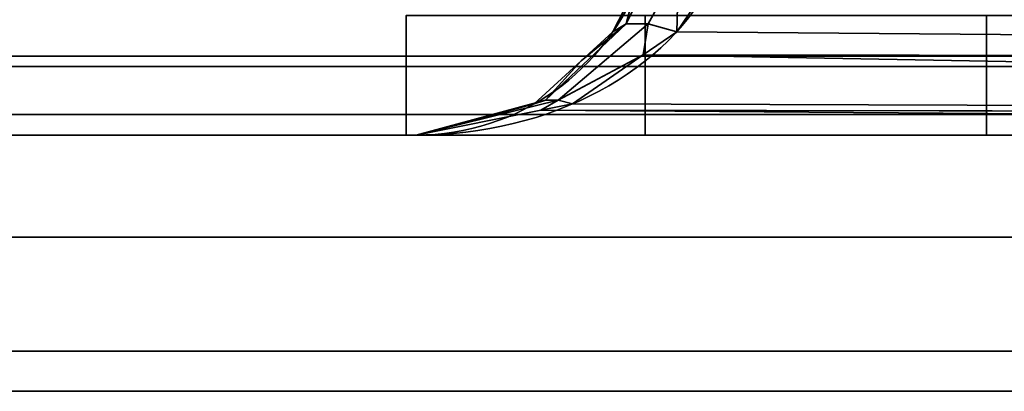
# Model space of a CAD drawing. Header units: millimetres. Extents: x -493 to 6693, y -115 to 145.
# Tile 301 of 656: x 1107.34 to 1113.1, y -25 to -22.82. Entities that reach past the tile are written whole.
import ezdxf

# ---------------------------------------------------------------- set-up
doc = ezdxf.new("R2010")
doc.units = ezdxf.units.MM
doc.layers.add('151', color=7, linetype='Continuous', true_color=0xffffff)

# ---------------------------------------------------------------- blocks, each defined once
blk = doc.blocks.new('UG_SURFACE_112')
at = {"layer": '151', "color": 252, "linetype": 'Continuous', "lineweight": 35}
for points in [[(1110.9452, -22.6322, 1162.3501), (1111.0454, -22.5266, 1162.5661), (1110.888, -22.8485, 1162.6972)], [(1111.017, -22.8485, 1162.8835), (1110.888, -22.8485, 1162.6972), (1111.0454, -22.5266, 1162.5661), (1111.1951, -22.5266, 1162.7823)], [(1110.888, -22.8485, 1005.8028), (1111.0454, -22.5266, 1005.9339), (1110.9452, -22.6322, 1006.1499)], [(1110.888, -22.8485, 1005.8028), (1111.017, -22.8485, 1005.6165), (1111.1951, -22.5266, 1005.7178), (1111.0454, -22.5266, 1005.9339)], [(1111.1847, -22.895, 1163.0285), (1111.017, -22.8485, 1162.8835), (1111.1951, -22.5266, 1162.7823)], [(1111.1951, -22.5266, 1005.7178), (1111.017, -22.8485, 1005.6165), (1111.1847, -22.895, 1005.4716)], [(1111.1951, -22.5266, 1162.7823), (1111.4075, -22.5648, 1162.9325), (1111.1847, -22.895, 1163.0285)], [(1111.1847, -22.895, 1005.4716), (1111.4075, -22.5648, 1005.5676), (1111.1951, -22.5266, 1005.7178)], [(1130.3806, -23.0531, 1170.3823), (1111.1847, -22.895, 1163.0285), (1111.4075, -22.5648, 1162.9325)], [(1111.4075, -22.5648, 1005.5676), (1111.1847, -22.895, 1005.4716), (1130.3806, -23.0531, 998.1178)], [(1111.4075, -22.5648, 1162.9325), (1130.4848, -22.5648, 1170.1051), (1130.3806, -23.0531, 1170.3823)], [(1130.3806, -23.0531, 998.1178), (1130.4848, -22.5648, 998.3949), (1111.4075, -22.5648, 1005.5676)], [(1110.888, -22.8485, 1162.6972), (1110.8114, -22.895, 1162.4892), (1110.9452, -22.6322, 1162.3501)], [(1110.8114, -22.895, 1006.0109), (1110.9452, -22.6322, 1162.3501), (1110.8114, -22.895, 1162.4892)], [(1110.8114, -22.895, 1006.0109), (1110.9452, -22.6322, 1006.1499), (1110.9452, -22.6322, 1162.3501)], [(1110.9452, -22.6322, 1006.1499), (1110.8114, -22.895, 1006.0109), (1110.888, -22.8485, 1005.8028)], [(1109.5999, -23.5, 1164.25), (1109.5999, -22.8, 1164.25), (1109.5999, -22.8, 979.25), (1109.5999, -23.5, 979.25)], [(1109.5999, -23.5, 1164.25), (1110.9999, -23.5, 1164.25), (1110.9999, -22.8, 1164.25), (1109.5999, -22.8, 1164.25)], [(1130.0201, -23.5, 979.25), (1109.5999, -23.5, 979.25), (1109.5999, -22.8, 979.25), (1130.0201, -22.8, 979.25)], [(1110.9999, -23.5, 1176.6225), (1110.9999, -22.8, 1176.6225), (1110.9999, -22.8, 1164.25), (1110.9999, -23.5, 1164.25)], [(1110.9999, -22.8, 1176.6225), (1110.9999, -23.5, 1176.6225), (1113, -23.5, 1189.25), (1113, -22.8, 1189.25)], [(1130.0201, -22.8, 1189.25), (1113, -22.8, 1189.25), (1113, -23.5, 1189.25), (1130.0201, -23.5, 1189.25)], [(1110.6257, -23.0649, 1162.6818), (1110.888, -22.8485, 1162.6972), (1110.4151, -23.2951, 1163.0818)], [(1110.4907, -23.2951, 1163.1908), (1110.4151, -23.2951, 1163.0818), (1110.888, -22.8485, 1162.6972), (1111.017, -22.8485, 1162.8835)], [(1110.4151, -23.2951, 1005.4183), (1110.888, -22.8485, 1005.8028), (1110.6257, -23.0649, 1005.8181)], [(1110.4151, -23.2951, 1005.4183), (1110.4907, -23.2951, 1005.3092), (1111.017, -22.8485, 1005.6165), (1110.888, -22.8485, 1005.8028)], [(1110.4907, -23.2951, 1163.1908), (1111.017, -22.8485, 1162.8835), (1110.9884, -23.0309, 1163.1131)], [(1110.9884, -23.0309, 1005.3869), (1111.017, -22.8485, 1005.6165), (1110.4907, -23.2951, 1005.3092)], [(1110.6257, -23.0649, 1162.6818), (1110.8114, -22.895, 1162.4892), (1110.888, -22.8485, 1162.6972)], [(1110.888, -22.8485, 1005.8028), (1110.8114, -22.895, 1006.0109), (1110.6257, -23.0649, 1005.8181)], [(1110.8114, -22.895, 1162.4892), (1110.6257, -23.0649, 1005.8181), (1110.8114, -22.895, 1006.0109)], [(1110.8114, -22.895, 1162.4892), (1110.6257, -23.0649, 1162.6818), (1110.6257, -23.0649, 1005.8181)], [(1111.017, -22.8485, 1162.8835), (1111.1847, -22.895, 1163.0285), (1110.9884, -23.0309, 1163.1131)], [(1110.9884, -23.0309, 1005.3869), (1111.1847, -22.895, 1005.4716), (1111.017, -22.8485, 1005.6165)], [(1130.3806, -23.0531, 1170.3823), (1110.9884, -23.0309, 1163.1131), (1111.1847, -22.895, 1163.0285)], [(1111.1847, -22.895, 1005.4716), (1110.9884, -23.0309, 1005.3869), (1130.3806, -23.0531, 998.1178)], [(1110.4151, -23.2951, 1163.0818), (1110.3497, -23.3178, 1162.9686), (1110.6257, -23.0649, 1162.6818)], [(1110.3497, -23.3178, 1005.5314), (1110.6257, -23.0649, 1162.6818), (1110.3497, -23.3178, 1162.9686)], [(1110.3497, -23.3178, 1005.5314), (1110.6257, -23.0649, 1005.8181), (1110.6257, -23.0649, 1162.6818)], [(1110.6257, -23.0649, 1005.8181), (1110.3497, -23.3178, 1005.5314), (1110.4151, -23.2951, 1005.4183)], [(1110.9884, -23.0309, 1163.1131), (1110.5734, -23.3178, 1163.2918), (1110.4907, -23.2951, 1163.1908)], [(1110.4907, -23.2951, 1005.3092), (1110.5734, -23.3178, 1005.2081), (1110.9884, -23.0309, 1005.3869)], [(1130.2166, -23.3824, 1170.8187), (1110.5734, -23.3178, 1163.2918), (1110.9884, -23.0309, 1163.1131)], [(1110.9884, -23.0309, 1005.3869), (1110.5734, -23.3178, 1005.2081), (1130.2166, -23.3824, 997.6814)], [(1110.9884, -23.0309, 1163.1131), (1130.3806, -23.0531, 1170.3823), (1130.38, -23.056, 1170.3838)], [(1110.9884, -23.0309, 1163.1131), (1130.38, -23.056, 1170.3838), (1130.2166, -23.3824, 1170.8187)], [(1130.2166, -23.3824, 997.6814), (1130.38, -23.056, 998.1161), (1110.9884, -23.0309, 1005.3869)], [(1130.38, -23.056, 998.1161), (1130.3806, -23.0531, 998.1178), (1110.9884, -23.0309, 1005.3869)], [(1110.4151, -23.2951, 1163.0818), (1109.659, -23.5, 1163.6859), (1110.1854, -23.3611, 1163.1392)], [(1110.3882, -23.3547, 1163.3717), (1109.659, -23.5, 1163.6859), (1110.4907, -23.2951, 1163.1908)], [(1109.659, -23.5, 1163.6859), (1110.4151, -23.2951, 1163.0818), (1110.4907, -23.2951, 1163.1908)], [(1110.4907, -23.2951, 1005.3092), (1109.659, -23.5, 1004.814), (1110.3882, -23.3547, 1005.1283)], [(1110.1854, -23.3611, 1005.3608), (1109.659, -23.5, 1004.814), (1110.4151, -23.2951, 1005.4183)], [(1109.659, -23.5, 1004.814), (1110.4907, -23.2951, 1005.3092), (1110.4151, -23.2951, 1005.4183)], [(1110.1854, -23.3611, 1163.1392), (1110.3497, -23.3178, 1162.9686), (1110.4151, -23.2951, 1163.0818)], [(1110.4151, -23.2951, 1005.4183), (1110.3497, -23.3178, 1005.5314), (1110.1854, -23.3611, 1005.3608)], [(1110.4907, -23.2951, 1163.1908), (1110.5734, -23.3178, 1163.2918), (1110.3882, -23.3547, 1163.3717)], [(1110.3882, -23.3547, 1005.1283), (1110.5734, -23.3178, 1005.2081), (1110.4907, -23.2951, 1005.3092)], [(1130.0201, -23.5, 1171.3412), (1109.659, -23.5, 1163.6859), (1110.3882, -23.3547, 1163.3717)], [(1110.3882, -23.3547, 1005.1283), (1109.659, -23.5, 1004.814), (1130.0201, -23.5, 997.1588)], [(1110.3497, -23.3178, 1162.9686), (1110.1854, -23.3611, 1005.3608), (1110.3497, -23.3178, 1005.5314)], [(1110.3497, -23.3178, 1162.9686), (1110.1854, -23.3611, 1163.1392), (1110.1854, -23.3611, 1005.3608)], [(1130.2166, -23.3824, 1170.8187), (1110.3882, -23.3547, 1163.3717), (1110.5734, -23.3178, 1163.2918)], [(1110.5734, -23.3178, 1005.2081), (1110.3882, -23.3547, 1005.1283), (1130.2166, -23.3824, 997.6814)], [(1110.3882, -23.3547, 1163.3717), (1130.2166, -23.3824, 1170.8187), (1130.2146, -23.3863, 1170.8238)], [(1110.3882, -23.3547, 1163.3717), (1130.2146, -23.3863, 1170.8238), (1130.0201, -23.5, 1171.3412)], [(1130.0201, -23.5, 997.1588), (1130.2146, -23.3863, 997.6762), (1110.3882, -23.3547, 1005.1283)], [(1130.2146, -23.3863, 997.6762), (1130.2166, -23.3824, 997.6814), (1110.3882, -23.3547, 1005.1283)], [(1110.1854, -23.3611, 1005.3608), (1110.1854, -23.3611, 1163.1392), (1109.659, -23.5, 1163.6859), (1109.659, -23.5, 1004.814)], [(1109.5999, -23.5, 1164.25), (1109.5999, -23.5, 979.25), (1109.659, -23.5, 1004.814), (1109.659, -23.5, 1163.6859)], [(1109.5999, -23.5, 979.25), (1130.0201, -23.5, 979.25), (1130.0201, -23.5, 997.1588), (1109.659, -23.5, 1004.814)], [(1109.659, -23.5, 1163.6859), (1110.9999, -23.5, 1164.25), (1109.5999, -23.5, 1164.25)], [(1110.9999, -23.5, 1164.25), (1109.659, -23.5, 1163.6859), (1130.0201, -23.5, 1171.3412)], [(1130.0201, -23.5, 1171.3412), (1130.0201, -23.5, 1189.25), (1113, -23.5, 1189.25), (1110.9999, -23.5, 1176.6225)], [(1110.9999, -23.5, 1176.6225), (1110.9999, -23.5, 1164.25), (1130.0201, -23.5, 1171.3412)]]:
    blk.add_3dface(points, dxfattribs=at)
blk = doc.blocks.new('UG_SURFACE_113')
at = {"layer": '151', "color": 252, "linetype": 'Continuous', "lineweight": 35}
for points in [[(1110.9452, -22.6322, 1162.3501), (1111.0454, -22.5266, 1162.5661), (1110.888, -22.8485, 1162.6972)], [(1111.017, -22.8485, 1162.8835), (1110.888, -22.8485, 1162.6972), (1111.0454, -22.5266, 1162.5661), (1111.1951, -22.5266, 1162.7823)], [(1110.888, -22.8485, 1005.8028), (1111.0454, -22.5266, 1005.9339), (1110.9452, -22.6322, 1006.1499)], [(1110.888, -22.8485, 1005.8028), (1111.017, -22.8485, 1005.6165), (1111.1951, -22.5266, 1005.7178), (1111.0454, -22.5266, 1005.9339)], [(1111.1847, -22.895, 1163.0285), (1111.017, -22.8485, 1162.8835), (1111.1951, -22.5266, 1162.7823)], [(1111.1951, -22.5266, 1005.7178), (1111.017, -22.8485, 1005.6165), (1111.1847, -22.895, 1005.4716)], [(1111.1951, -22.5266, 1162.7823), (1111.4075, -22.5648, 1162.9325), (1111.1847, -22.895, 1163.0285)], [(1111.1847, -22.895, 1005.4716), (1111.4075, -22.5648, 1005.5676), (1111.1951, -22.5266, 1005.7178)], [(1130.3806, -23.0531, 1170.3823), (1111.1847, -22.895, 1163.0285), (1111.4075, -22.5648, 1162.9325)], [(1111.4075, -22.5648, 1005.5676), (1111.1847, -22.895, 1005.4716), (1130.3806, -23.0531, 998.1178)], [(1111.4075, -22.5648, 1162.9325), (1130.4848, -22.5648, 1170.1051), (1130.3806, -23.0531, 1170.3823)], [(1130.3806, -23.0531, 998.1178), (1130.4848, -22.5648, 998.3949), (1111.4075, -22.5648, 1005.5676)], [(1110.888, -22.8485, 1162.6972), (1110.8114, -22.895, 1162.4892), (1110.9452, -22.6322, 1162.3501)], [(1110.8114, -22.895, 1006.0109), (1110.9452, -22.6322, 1162.3501), (1110.8114, -22.895, 1162.4892)], [(1110.8114, -22.895, 1006.0109), (1110.9452, -22.6322, 1006.1499), (1110.9452, -22.6322, 1162.3501)], [(1110.9452, -22.6322, 1006.1499), (1110.8114, -22.895, 1006.0109), (1110.888, -22.8485, 1005.8028)], [(1109.5999, -23.5, 1164.25), (1109.5999, -22.8, 1164.25), (1109.5999, -22.8, 979.25), (1109.5999, -23.5, 979.25)], [(1109.5999, -23.5, 1164.25), (1110.9999, -23.5, 1164.25), (1110.9999, -22.8, 1164.25), (1109.5999, -22.8, 1164.25)], [(1130.0201, -23.5, 979.25), (1109.5999, -23.5, 979.25), (1109.5999, -22.8, 979.25), (1130.0201, -22.8, 979.25)], [(1110.9999, -23.5, 1176.6225), (1110.9999, -22.8, 1176.6225), (1110.9999, -22.8, 1164.25), (1110.9999, -23.5, 1164.25)], [(1110.9999, -22.8, 1176.6225), (1110.9999, -23.5, 1176.6225), (1113, -23.5, 1189.25), (1113, -22.8, 1189.25)], [(1130.0201, -22.8, 1189.25), (1113, -22.8, 1189.25), (1113, -23.5, 1189.25), (1130.0201, -23.5, 1189.25)], [(1110.6257, -23.0649, 1162.6818), (1110.888, -22.8485, 1162.6972), (1110.4151, -23.2951, 1163.0818)], [(1110.4907, -23.2951, 1163.1908), (1110.4151, -23.2951, 1163.0818), (1110.888, -22.8485, 1162.6972), (1111.017, -22.8485, 1162.8835)], [(1110.4151, -23.2951, 1005.4183), (1110.888, -22.8485, 1005.8028), (1110.6257, -23.0649, 1005.8181)], [(1110.4151, -23.2951, 1005.4183), (1110.4907, -23.2951, 1005.3092), (1111.017, -22.8485, 1005.6165), (1110.888, -22.8485, 1005.8028)], [(1110.4907, -23.2951, 1163.1908), (1111.017, -22.8485, 1162.8835), (1110.9884, -23.0309, 1163.1131)], [(1110.9884, -23.0309, 1005.3869), (1111.017, -22.8485, 1005.6165), (1110.4907, -23.2951, 1005.3092)], [(1110.6257, -23.0649, 1162.6818), (1110.8114, -22.895, 1162.4892), (1110.888, -22.8485, 1162.6972)], [(1110.888, -22.8485, 1005.8028), (1110.8114, -22.895, 1006.0109), (1110.6257, -23.0649, 1005.8181)], [(1110.8114, -22.895, 1162.4892), (1110.6257, -23.0649, 1005.8181), (1110.8114, -22.895, 1006.0109)], [(1110.8114, -22.895, 1162.4892), (1110.6257, -23.0649, 1162.6818), (1110.6257, -23.0649, 1005.8181)], [(1111.017, -22.8485, 1162.8835), (1111.1847, -22.895, 1163.0285), (1110.9884, -23.0309, 1163.1131)], [(1110.9884, -23.0309, 1005.3869), (1111.1847, -22.895, 1005.4716), (1111.017, -22.8485, 1005.6165)], [(1130.3806, -23.0531, 1170.3823), (1110.9884, -23.0309, 1163.1131), (1111.1847, -22.895, 1163.0285)], [(1111.1847, -22.895, 1005.4716), (1110.9884, -23.0309, 1005.3869), (1130.3806, -23.0531, 998.1178)], [(1110.4151, -23.2951, 1163.0818), (1110.3497, -23.3178, 1162.9686), (1110.6257, -23.0649, 1162.6818)], [(1110.3497, -23.3178, 1005.5314), (1110.6257, -23.0649, 1162.6818), (1110.3497, -23.3178, 1162.9686)], [(1110.3497, -23.3178, 1005.5314), (1110.6257, -23.0649, 1005.8181), (1110.6257, -23.0649, 1162.6818)], [(1110.6257, -23.0649, 1005.8181), (1110.3497, -23.3178, 1005.5314), (1110.4151, -23.2951, 1005.4183)], [(1110.9884, -23.0309, 1163.1131), (1110.5734, -23.3178, 1163.2918), (1110.4907, -23.2951, 1163.1908)], [(1110.4907, -23.2951, 1005.3092), (1110.5734, -23.3178, 1005.2081), (1110.9884, -23.0309, 1005.3869)], [(1130.2166, -23.3824, 1170.8187), (1110.5734, -23.3178, 1163.2918), (1110.9884, -23.0309, 1163.1131)], [(1110.9884, -23.0309, 1005.3869), (1110.5734, -23.3178, 1005.2081), (1130.2166, -23.3824, 997.6814)], [(1110.9884, -23.0309, 1163.1131), (1130.3806, -23.0531, 1170.3823), (1130.38, -23.056, 1170.3838)], [(1110.9884, -23.0309, 1163.1131), (1130.38, -23.056, 1170.3838), (1130.2166, -23.3824, 1170.8187)], [(1130.2166, -23.3824, 997.6814), (1130.38, -23.056, 998.1161), (1110.9884, -23.0309, 1005.3869)], [(1130.38, -23.056, 998.1161), (1130.3806, -23.0531, 998.1178), (1110.9884, -23.0309, 1005.3869)], [(1110.4151, -23.2951, 1163.0818), (1109.659, -23.5, 1163.6859), (1110.1854, -23.3611, 1163.1392)], [(1110.3882, -23.3547, 1163.3717), (1109.659, -23.5, 1163.6859), (1110.4907, -23.2951, 1163.1908)], [(1109.659, -23.5, 1163.6859), (1110.4151, -23.2951, 1163.0818), (1110.4907, -23.2951, 1163.1908)], [(1110.4907, -23.2951, 1005.3092), (1109.659, -23.5, 1004.814), (1110.3882, -23.3547, 1005.1283)], [(1110.1854, -23.3611, 1005.3608), (1109.659, -23.5, 1004.814), (1110.4151, -23.2951, 1005.4183)], [(1109.659, -23.5, 1004.814), (1110.4907, -23.2951, 1005.3092), (1110.4151, -23.2951, 1005.4183)], [(1110.1854, -23.3611, 1163.1392), (1110.3497, -23.3178, 1162.9686), (1110.4151, -23.2951, 1163.0818)], [(1110.4151, -23.2951, 1005.4183), (1110.3497, -23.3178, 1005.5314), (1110.1854, -23.3611, 1005.3608)], [(1110.4907, -23.2951, 1163.1908), (1110.5734, -23.3178, 1163.2918), (1110.3882, -23.3547, 1163.3717)], [(1110.3882, -23.3547, 1005.1283), (1110.5734, -23.3178, 1005.2081), (1110.4907, -23.2951, 1005.3092)], [(1130.0201, -23.5, 1171.3412), (1109.659, -23.5, 1163.6859), (1110.3882, -23.3547, 1163.3717)], [(1110.3882, -23.3547, 1005.1283), (1109.659, -23.5, 1004.814), (1130.0201, -23.5, 997.1588)], [(1110.3497, -23.3178, 1162.9686), (1110.1854, -23.3611, 1005.3608), (1110.3497, -23.3178, 1005.5314)], [(1110.3497, -23.3178, 1162.9686), (1110.1854, -23.3611, 1163.1392), (1110.1854, -23.3611, 1005.3608)], [(1130.2166, -23.3824, 1170.8187), (1110.3882, -23.3547, 1163.3717), (1110.5734, -23.3178, 1163.2918)], [(1110.5734, -23.3178, 1005.2081), (1110.3882, -23.3547, 1005.1283), (1130.2166, -23.3824, 997.6814)], [(1110.3882, -23.3547, 1163.3717), (1130.2166, -23.3824, 1170.8187), (1130.2146, -23.3863, 1170.8238)], [(1110.3882, -23.3547, 1163.3717), (1130.2146, -23.3863, 1170.8238), (1130.0201, -23.5, 1171.3412)], [(1130.0201, -23.5, 997.1588), (1130.2146, -23.3863, 997.6762), (1110.3882, -23.3547, 1005.1283)], [(1130.2146, -23.3863, 997.6762), (1130.2166, -23.3824, 997.6814), (1110.3882, -23.3547, 1005.1283)], [(1110.1854, -23.3611, 1005.3608), (1110.1854, -23.3611, 1163.1392), (1109.659, -23.5, 1163.6859), (1109.659, -23.5, 1004.814)], [(1109.5999, -23.5, 1164.25), (1109.5999, -23.5, 979.25), (1109.659, -23.5, 1004.814), (1109.659, -23.5, 1163.6859)], [(1109.5999, -23.5, 979.25), (1130.0201, -23.5, 979.25), (1130.0201, -23.5, 997.1588), (1109.659, -23.5, 1004.814)], [(1109.659, -23.5, 1163.6859), (1110.9999, -23.5, 1164.25), (1109.5999, -23.5, 1164.25)], [(1110.9999, -23.5, 1164.25), (1109.659, -23.5, 1163.6859), (1130.0201, -23.5, 1171.3412)], [(1130.0201, -23.5, 1171.3412), (1130.0201, -23.5, 1189.25), (1113, -23.5, 1189.25), (1110.9999, -23.5, 1176.6225)], [(1110.9999, -23.5, 1176.6225), (1110.9999, -23.5, 1164.25), (1130.0201, -23.5, 1171.3412)]]:
    blk.add_3dface(points, dxfattribs=at)
blk = doc.blocks.new('UG_SURFACE_114')
at = {"layer": '151', "color": 252, "linetype": 'Continuous', "lineweight": 35}
for points in [[(1110.9452, -22.6322, 1162.3501), (1111.0454, -22.5266, 1162.5661), (1110.888, -22.8485, 1162.6972)], [(1111.017, -22.8485, 1162.8835), (1110.888, -22.8485, 1162.6972), (1111.0454, -22.5266, 1162.5661), (1111.1951, -22.5266, 1162.7823)], [(1110.888, -22.8485, 1005.8028), (1111.0454, -22.5266, 1005.9339), (1110.9452, -22.6322, 1006.1499)], [(1110.888, -22.8485, 1005.8028), (1111.017, -22.8485, 1005.6165), (1111.1951, -22.5266, 1005.7178), (1111.0454, -22.5266, 1005.9339)], [(1111.1847, -22.895, 1163.0285), (1111.017, -22.8485, 1162.8835), (1111.1951, -22.5266, 1162.7823)], [(1111.1951, -22.5266, 1005.7178), (1111.017, -22.8485, 1005.6165), (1111.1847, -22.895, 1005.4716)], [(1111.1951, -22.5266, 1162.7823), (1111.4075, -22.5648, 1162.9325), (1111.1847, -22.895, 1163.0285)], [(1111.1847, -22.895, 1005.4716), (1111.4075, -22.5648, 1005.5676), (1111.1951, -22.5266, 1005.7178)], [(1130.3806, -23.0531, 1170.3823), (1111.1847, -22.895, 1163.0285), (1111.4075, -22.5648, 1162.9325)], [(1111.4075, -22.5648, 1005.5676), (1111.1847, -22.895, 1005.4716), (1130.3806, -23.0531, 998.1178)], [(1111.4075, -22.5648, 1162.9325), (1130.4848, -22.5648, 1170.1051), (1130.3806, -23.0531, 1170.3823)], [(1130.3806, -23.0531, 998.1178), (1130.4848, -22.5648, 998.3949), (1111.4075, -22.5648, 1005.5676)], [(1110.888, -22.8485, 1162.6972), (1110.8114, -22.895, 1162.4892), (1110.9452, -22.6322, 1162.3501)], [(1110.8114, -22.895, 1006.0109), (1110.9452, -22.6322, 1162.3501), (1110.8114, -22.895, 1162.4892)], [(1110.8114, -22.895, 1006.0109), (1110.9452, -22.6322, 1006.1499), (1110.9452, -22.6322, 1162.3501)], [(1110.9452, -22.6322, 1006.1499), (1110.8114, -22.895, 1006.0109), (1110.888, -22.8485, 1005.8028)], [(1109.5999, -23.5, 1164.25), (1109.5999, -22.8, 1164.25), (1109.5999, -22.8, 979.25), (1109.5999, -23.5, 979.25)], [(1109.5999, -23.5, 1164.25), (1110.9999, -23.5, 1164.25), (1110.9999, -22.8, 1164.25), (1109.5999, -22.8, 1164.25)], [(1130.0201, -23.5, 979.25), (1109.5999, -23.5, 979.25), (1109.5999, -22.8, 979.25), (1130.0201, -22.8, 979.25)], [(1110.9999, -23.5, 1176.6225), (1110.9999, -22.8, 1176.6225), (1110.9999, -22.8, 1164.25), (1110.9999, -23.5, 1164.25)], [(1110.9999, -22.8, 1176.6225), (1110.9999, -23.5, 1176.6225), (1113, -23.5, 1189.25), (1113, -22.8, 1189.25)], [(1130.0201, -22.8, 1189.25), (1113, -22.8, 1189.25), (1113, -23.5, 1189.25), (1130.0201, -23.5, 1189.25)], [(1110.6257, -23.0649, 1162.6818), (1110.888, -22.8485, 1162.6972), (1110.4151, -23.2951, 1163.0818)], [(1110.4907, -23.2951, 1163.1908), (1110.4151, -23.2951, 1163.0818), (1110.888, -22.8485, 1162.6972), (1111.017, -22.8485, 1162.8835)], [(1110.4151, -23.2951, 1005.4183), (1110.888, -22.8485, 1005.8028), (1110.6257, -23.0649, 1005.8181)], [(1110.4151, -23.2951, 1005.4183), (1110.4907, -23.2951, 1005.3092), (1111.017, -22.8485, 1005.6165), (1110.888, -22.8485, 1005.8028)], [(1110.4907, -23.2951, 1163.1908), (1111.017, -22.8485, 1162.8835), (1110.9884, -23.0309, 1163.1131)], [(1110.9884, -23.0309, 1005.3869), (1111.017, -22.8485, 1005.6165), (1110.4907, -23.2951, 1005.3092)], [(1110.6257, -23.0649, 1162.6818), (1110.8114, -22.895, 1162.4892), (1110.888, -22.8485, 1162.6972)], [(1110.888, -22.8485, 1005.8028), (1110.8114, -22.895, 1006.0109), (1110.6257, -23.0649, 1005.8181)], [(1110.8114, -22.895, 1162.4892), (1110.6257, -23.0649, 1005.8181), (1110.8114, -22.895, 1006.0109)], [(1110.8114, -22.895, 1162.4892), (1110.6257, -23.0649, 1162.6818), (1110.6257, -23.0649, 1005.8181)], [(1111.017, -22.8485, 1162.8835), (1111.1847, -22.895, 1163.0285), (1110.9884, -23.0309, 1163.1131)], [(1110.9884, -23.0309, 1005.3869), (1111.1847, -22.895, 1005.4716), (1111.017, -22.8485, 1005.6165)], [(1130.3806, -23.0531, 1170.3823), (1110.9884, -23.0309, 1163.1131), (1111.1847, -22.895, 1163.0285)], [(1111.1847, -22.895, 1005.4716), (1110.9884, -23.0309, 1005.3869), (1130.3806, -23.0531, 998.1178)], [(1110.4151, -23.2951, 1163.0818), (1110.3497, -23.3178, 1162.9686), (1110.6257, -23.0649, 1162.6818)], [(1110.3497, -23.3178, 1005.5314), (1110.6257, -23.0649, 1162.6818), (1110.3497, -23.3178, 1162.9686)], [(1110.3497, -23.3178, 1005.5314), (1110.6257, -23.0649, 1005.8181), (1110.6257, -23.0649, 1162.6818)], [(1110.6257, -23.0649, 1005.8181), (1110.3497, -23.3178, 1005.5314), (1110.4151, -23.2951, 1005.4183)], [(1110.9884, -23.0309, 1163.1131), (1110.5734, -23.3178, 1163.2918), (1110.4907, -23.2951, 1163.1908)], [(1110.4907, -23.2951, 1005.3092), (1110.5734, -23.3178, 1005.2081), (1110.9884, -23.0309, 1005.3869)], [(1130.2166, -23.3824, 1170.8187), (1110.5734, -23.3178, 1163.2918), (1110.9884, -23.0309, 1163.1131)], [(1110.9884, -23.0309, 1005.3869), (1110.5734, -23.3178, 1005.2081), (1130.2166, -23.3824, 997.6814)], [(1110.9884, -23.0309, 1163.1131), (1130.3806, -23.0531, 1170.3823), (1130.38, -23.056, 1170.3838)], [(1110.9884, -23.0309, 1163.1131), (1130.38, -23.056, 1170.3838), (1130.2166, -23.3824, 1170.8187)], [(1130.2166, -23.3824, 997.6814), (1130.38, -23.056, 998.1161), (1110.9884, -23.0309, 1005.3869)], [(1130.38, -23.056, 998.1161), (1130.3806, -23.0531, 998.1178), (1110.9884, -23.0309, 1005.3869)], [(1110.4151, -23.2951, 1163.0818), (1109.659, -23.5, 1163.6859), (1110.1854, -23.3611, 1163.1392)], [(1110.3882, -23.3547, 1163.3717), (1109.659, -23.5, 1163.6859), (1110.4907, -23.2951, 1163.1908)], [(1109.659, -23.5, 1163.6859), (1110.4151, -23.2951, 1163.0818), (1110.4907, -23.2951, 1163.1908)], [(1110.4907, -23.2951, 1005.3092), (1109.659, -23.5, 1004.814), (1110.3882, -23.3547, 1005.1283)], [(1110.1854, -23.3611, 1005.3608), (1109.659, -23.5, 1004.814), (1110.4151, -23.2951, 1005.4183)], [(1109.659, -23.5, 1004.814), (1110.4907, -23.2951, 1005.3092), (1110.4151, -23.2951, 1005.4183)], [(1110.1854, -23.3611, 1163.1392), (1110.3497, -23.3178, 1162.9686), (1110.4151, -23.2951, 1163.0818)], [(1110.4151, -23.2951, 1005.4183), (1110.3497, -23.3178, 1005.5314), (1110.1854, -23.3611, 1005.3608)], [(1110.4907, -23.2951, 1163.1908), (1110.5734, -23.3178, 1163.2918), (1110.3882, -23.3547, 1163.3717)], [(1110.3882, -23.3547, 1005.1283), (1110.5734, -23.3178, 1005.2081), (1110.4907, -23.2951, 1005.3092)], [(1130.0201, -23.5, 1171.3412), (1109.659, -23.5, 1163.6859), (1110.3882, -23.3547, 1163.3717)], [(1110.3882, -23.3547, 1005.1283), (1109.659, -23.5, 1004.814), (1130.0201, -23.5, 997.1588)], [(1110.3497, -23.3178, 1162.9686), (1110.1854, -23.3611, 1005.3608), (1110.3497, -23.3178, 1005.5314)], [(1110.3497, -23.3178, 1162.9686), (1110.1854, -23.3611, 1163.1392), (1110.1854, -23.3611, 1005.3608)], [(1130.2166, -23.3824, 1170.8187), (1110.3882, -23.3547, 1163.3717), (1110.5734, -23.3178, 1163.2918)], [(1110.5734, -23.3178, 1005.2081), (1110.3882, -23.3547, 1005.1283), (1130.2166, -23.3824, 997.6814)], [(1110.3882, -23.3547, 1163.3717), (1130.2166, -23.3824, 1170.8187), (1130.2146, -23.3863, 1170.8238)], [(1110.3882, -23.3547, 1163.3717), (1130.2146, -23.3863, 1170.8238), (1130.0201, -23.5, 1171.3412)], [(1130.0201, -23.5, 997.1588), (1130.2146, -23.3863, 997.6762), (1110.3882, -23.3547, 1005.1283)], [(1130.2146, -23.3863, 997.6762), (1130.2166, -23.3824, 997.6814), (1110.3882, -23.3547, 1005.1283)], [(1110.1854, -23.3611, 1005.3608), (1110.1854, -23.3611, 1163.1392), (1109.659, -23.5, 1163.6859), (1109.659, -23.5, 1004.814)], [(1109.5999, -23.5, 1164.25), (1109.5999, -23.5, 979.25), (1109.659, -23.5, 1004.814), (1109.659, -23.5, 1163.6859)], [(1109.5999, -23.5, 979.25), (1130.0201, -23.5, 979.25), (1130.0201, -23.5, 997.1588), (1109.659, -23.5, 1004.814)], [(1109.659, -23.5, 1163.6859), (1110.9999, -23.5, 1164.25), (1109.5999, -23.5, 1164.25)], [(1110.9999, -23.5, 1164.25), (1109.659, -23.5, 1163.6859), (1130.0201, -23.5, 1171.3412)], [(1130.0201, -23.5, 1171.3412), (1130.0201, -23.5, 1189.25), (1113, -23.5, 1189.25), (1110.9999, -23.5, 1176.6225)], [(1110.9999, -23.5, 1176.6225), (1110.9999, -23.5, 1164.25), (1130.0201, -23.5, 1171.3412)]]:
    blk.add_3dface(points, dxfattribs=at)
blk = doc.blocks.new('UG_SURFACE_115')
at = {"layer": '151', "color": 252, "linetype": 'Continuous', "lineweight": 35}
for points in [[(1100.08, -23.5, 2057.1699), (1133.92, -23.5, 2023.33), (1133.92, -23.5, -7.75), (1100.08, -23.5, -7.75)], [(1100.08, -25, 2057.1699), (1133.92, -25, 2023.33), (1133.92, -23.5, 2023.33), (1100.08, -23.5, 2057.1699)], [(1100.08, -23.5, -7.75), (1133.92, -23.5, -7.75), (1133.92, -25, -7.75), (1100.08, -25, -7.75)], [(1100.08, -25, 2057.1699), (1100.08, -25, -7.75), (1133.92, -25, -7.75), (1133.92, -25, 2023.33)]]:
    blk.add_3dface(points, dxfattribs=at)
blk = doc.blocks.new('UG_SURFACE_116')
at = {"layer": '151', "color": 252, "linetype": 'Continuous', "lineweight": 35}
for points in [[(1100.08, -23.5, 2057.1699), (1133.92, -23.5, 2023.33), (1133.92, -23.5, -7.75), (1100.08, -23.5, -7.75)], [(1100.08, -25, 2057.1699), (1133.92, -25, 2023.33), (1133.92, -23.5, 2023.33), (1100.08, -23.5, 2057.1699)], [(1100.08, -23.5, -7.75), (1133.92, -23.5, -7.75), (1133.92, -25, -7.75), (1100.08, -25, -7.75)], [(1100.08, -25, 2057.1699), (1100.08, -25, -7.75), (1133.92, -25, -7.75), (1133.92, -25, 2023.33)]]:
    blk.add_3dface(points, dxfattribs=at)
blk = doc.blocks.new('UG_SURFACE_118')
at = {"layer": '151', "color": 252, "linetype": 'Continuous', "lineweight": 35}
for points in [[(1097.0591, -22.5209, 2060.1909), (1097.2345, -23.0987, 2060.0154), (1902.7655, -23.0987, 2060.0154), (1902.9409, -22.5209, 2060.1909)], [(1901.0372, -23.0372, 2058.2871), (1098.9628, -23.0372, 2058.2871), (1098.6203, -22.5246, 2058.6298), (1901.3797, -22.5246, 2058.6298)], [(1900.5246, -23.3797, 2057.7745), (1099.4754, -23.3797, 2057.7745), (1098.9628, -23.0372, 2058.2871), (1901.0372, -23.0372, 2058.2871)], [(1902.7655, -23.0987, 2060.0154), (1097.2345, -23.0987, 2060.0154), (1097.9021, -24.0979, 2059.3479), (1902.0979, -24.0979, 2059.3479)], [(1899.92, -23.5, 2057.1699), (1100.08, -23.5, 2057.1699), (1099.4754, -23.3797, 2057.7745), (1900.5246, -23.3797, 2057.7745)], [(1100.08, -23.5, 2057.1699), (1899.92, -23.5, 2057.1699), (1866.08, -23.5, 2023.33), (1133.92, -23.5, 2023.33)], [(1133.92, -25, 2023.33), (1100.08, -25, 2057.1699), (1100.08, -23.5, 2057.1699), (1133.92, -23.5, 2023.33)], [(1902.0979, -24.0979, 2059.3479), (1097.9021, -24.0979, 2059.3479), (1098.9014, -24.7655, 2058.3487), (1901.0986, -24.7655, 2058.3487)], [(1901.0986, -24.7655, 2058.3487), (1098.9014, -24.7655, 2058.3487), (1100.08, -25, 2057.1699), (1899.92, -25, 2057.1699)], [(1100.08, -25, 2057.1699), (1133.92, -25, 2023.33), (1866.08, -25, 2023.33), (1899.92, -25, 2057.1699)]]:
    blk.add_3dface(points, dxfattribs=at)

msp = doc.modelspace()

# ---------------------------------------------------------------- linework, layer by layer
at = {"layer": '151', "color": 253, "linetype": 'Continuous', "lineweight": -3}
for p, q in [((1109.6, -23.5, 979.25), (1109.6, -22.8, 979.25)), ((1109.6, -23.5, 1164.25), (1109.6, -22.8, 1164.25)), ((1109.6, -23.5, 1164.25), (1109.6, -22.8, 1164.25)), ((1109.6, -23.5, 979.25), (1109.6, -22.8, 979.25)), ((1109.6, -23.5, 1164.25), (1109.6, -22.8, 1164.25)), ((1109.6, -23.5, 979.25), (1109.6, -22.8, 979.25)), ((1111, -23.5, 1176.6225), (1111, -22.8, 1176.6225)), ((1111, -23.5, 1164.25), (1111, -22.8, 1164.25)), ((1111, -23.5, 1176.6225), (1111, -22.8, 1176.6225)), ((1111, -23.5, 1164.25), (1111, -22.8, 1164.25)), ((1111, -23.5, 1176.6225), (1111, -22.8, 1176.6225)), ((1111, -23.5, 1164.25), (1111, -22.8, 1164.25)), ((1113, -22.8, 1189.25), (1113, -23.5, 1189.25)), ((1113, -22.8, 1189.25), (1113, -23.5, 1189.25)), ((1113, -22.8, 1189.25), (1113, -23.5, 1189.25)), ((1899.92, -23.5, 2057.17), (1100.08, -23.5, 2057.17)), ((1133.92, -23.5, -7.75), (1100.08, -23.5, -7.75)), ((1100.08, -23.5, 2057.17), (1133.92, -23.5, 2023.33)), ((1100.08, -23.5, 2057.17), (1133.92, -23.5, 2023.33)), ((1133.92, -23.5, -7.75), (1100.08, -23.5, -7.75)), ((1100.08, -23.5, 2057.17), (1133.92, -23.5, 2023.33)), ((1111, -23.5, 1164.25), (1109.6, -23.5, 1164.25)), ((1109.6, -23.5, 979.25), (1130.0201, -23.5, 979.25)), ((1109.6, -23.5, 1164.25), (1109.6, -23.5, 979.25)), ((1109.6, -23.5, 1164.25), (1109.6, -23.5, 979.25)), ((1111, -23.5, 1164.25), (1109.6, -23.5, 1164.25)), ((1109.6, -23.5, 979.25), (1130.0201, -23.5, 979.25)), ((1111, -23.5, 1164.25), (1109.6, -23.5, 1164.25)), ((1109.6, -23.5, 979.25), (1130.0201, -23.5, 979.25)), ((1109.6, -23.5, 1164.25), (1109.6, -23.5, 979.25)), ((1130.0201, -23.5, 997.1588), (1109.659, -23.5, 1004.8141)), ((1109.659, -23.5, 1163.6859), (1130.0201, -23.5, 1171.3412)), ((1109.659, -23.5, 1004.8141), (1109.659, -23.5, 1163.6859)), ((1109.659, -23.5, 1163.6859), (1130.0201, -23.5, 1171.3412)), ((1130.0201, -23.5, 997.1588), (1109.659, -23.5, 1004.8141)), ((1109.659, -23.5, 1004.8141), (1109.659, -23.5, 1163.6859)), ((1109.659, -23.5, 1163.6859), (1130.0201, -23.5, 1171.3412)), ((1109.659, -23.5, 1004.8141), (1109.659, -23.5, 1163.6859)), ((1130.0201, -23.5, 997.1588), (1109.659, -23.5, 1004.8141)), ((1113, -23.5, 1189.25), (1111, -23.5, 1176.6225)), ((1111, -23.5, 1176.6225), (1111, -23.5, 1164.25)), ((1111, -23.5, 1176.6225), (1111, -23.5, 1164.25)), ((1113, -23.5, 1189.25), (1111, -23.5, 1176.6225)), ((1111, -23.5, 1176.6225), (1111, -23.5, 1164.25)), ((1113, -23.5, 1189.25), (1111, -23.5, 1176.6225)), ((1113, -23.5, 1189.25), (1130.0201, -23.5, 1189.25)), ((1113, -23.5, 1189.25), (1130.0201, -23.5, 1189.25)), ((1113, -23.5, 1189.25), (1130.0201, -23.5, 1189.25)), ((1899.92, -25, 2057.17), (1100.08, -25, 2057.17)), ((1100.08, -25, 2057.17), (1133.92, -25, 2023.33)), ((1133.92, -25, -7.75), (1100.08, -25, -7.75)), ((1100.08, -25, 2057.17), (1133.92, -25, 2023.33)), ((1100.08, -25, 2057.17), (1133.92, -25, 2023.33)), ((1133.92, -25, -7.75), (1100.08, -25, -7.75))]:
    msp.add_line(p, q, dxfattribs=at)
at = {"layer": '151', "color": 253, "linetype": 'Continuous', "lineweight": -3, "extrusion": (0.395731, 0, -0.918367)}
msp.add_ellipse((1109.659, -22.1, 1004.8141), major_axis=(1.8537, 0, 0.7988), ratio=0.69361, start_param=0.338388, end_param=1.570796, dxfattribs=at)
msp.add_ellipse((1109.659, -22.1, 1004.8141), major_axis=(1.8537, 0, 0.7988), ratio=0.69361, start_param=0.338388, end_param=1.570796, dxfattribs=at)
msp.add_ellipse((1109.659, -22.1, 1004.8141), major_axis=(1.8537, 0, 0.7988), ratio=0.69361, start_param=0.338388, end_param=1.570796, dxfattribs=at)
at = {"layer": '151', "color": 253, "linetype": 'Continuous', "lineweight": -3, "extrusion": (-0.72035, 0, -0.69361)}
msp.add_ellipse((1109.659, -22.1, 1163.6859), major_axis=(1.4, 0, -1.454), ratio=0.69361, start_param=0.338388, end_param=1.570796, dxfattribs=at)
msp.add_ellipse((1109.659, -22.1, 1163.6859), major_axis=(1.4, 0, -1.454), ratio=0.69361, start_param=0.338388, end_param=1.570796, dxfattribs=at)
msp.add_ellipse((1109.659, -22.1, 1163.6859), major_axis=(1.4, 0, -1.454), ratio=0.69361, start_param=0.338388, end_param=1.570796, dxfattribs=at)
at = {"layer": '151', "color": 253, "linetype": 'Continuous', "lineweight": -3, "extrusion": (0.395731, 0, 0.918367)}
msp.add_ellipse((1109.659, -22.1, 1163.6859), major_axis=(1.8537, 0, -0.7988), ratio=0.69361, start_param=4.712389, end_param=5.944798, dxfattribs=at)
msp.add_ellipse((1109.659, -22.1, 1163.6859), major_axis=(1.8537, 0, -0.7988), ratio=0.69361, start_param=4.712389, end_param=5.944798, dxfattribs=at)
msp.add_ellipse((1109.659, -22.1, 1163.6859), major_axis=(1.8537, 0, -0.7988), ratio=0.69361, start_param=4.712389, end_param=5.944798, dxfattribs=at)
at = {"layer": '151', "color": 253, "linetype": 'Continuous', "lineweight": -3, "extrusion": (-0.72035, 0, 0.69361)}
msp.add_ellipse((1109.659, -22.1, 1004.8141), major_axis=(1.4, 0, 1.454), ratio=0.69361, start_param=4.712389, end_param=5.944798, dxfattribs=at)
msp.add_ellipse((1109.659, -22.1, 1004.8141), major_axis=(1.4, 0, 1.454), ratio=0.69361, start_param=4.712389, end_param=5.944798, dxfattribs=at)
msp.add_ellipse((1109.659, -22.1, 1004.8141), major_axis=(1.4, 0, 1.454), ratio=0.69361, start_param=4.712389, end_param=5.944798, dxfattribs=at)

# ---------------------------------------------------------------- block references
at = {"layer": '151', "color": 253, "linetype": 'Continuous', "lineweight": -3}
for name in ['UG_SURFACE_115', 'UG_SURFACE_116', 'UG_SURFACE_118', 'UG_SURFACE_112', 'UG_SURFACE_113', 'UG_SURFACE_114']:
    msp.add_blockref(name, (0, 0), dxfattribs=at)

doc.saveas('drawing.dxf')
